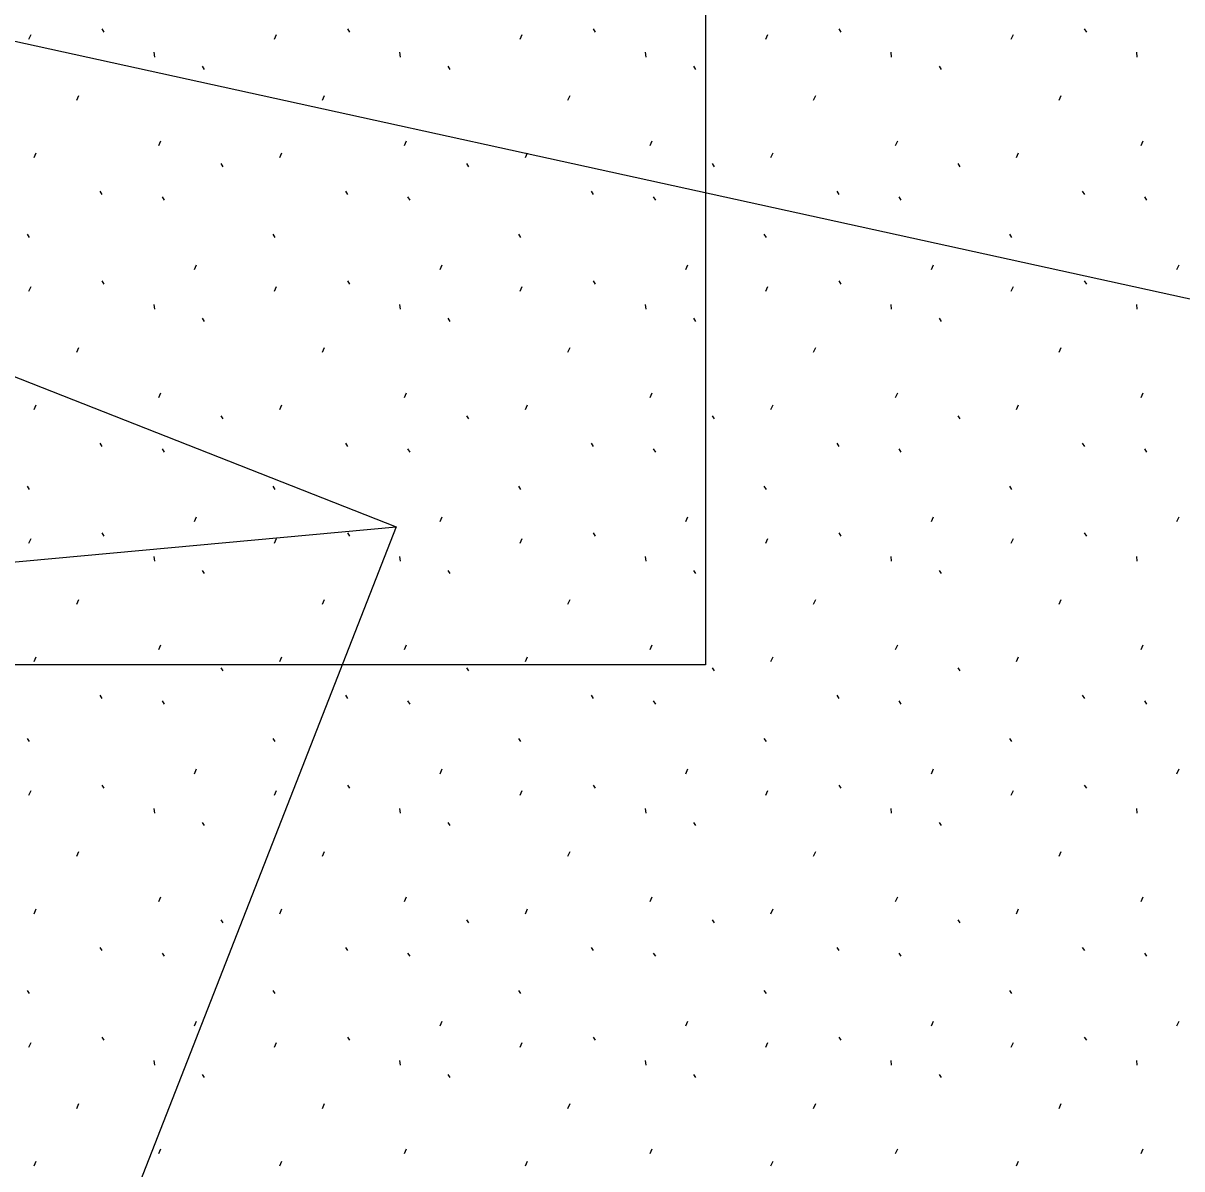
# Model space of a CAD drawing. Extents: x 419101 to 420177, y 4451541 to 4452254.
# Drawn here: x 420089.61 to 420097.43, y 4452011.03 to 4452018.77 of the extents above; entities that cross this region are included whole.
import ezdxf

# ---------------------------------------------------------------- set-up
doc = ezdxf.new("R2010")
doc.units = 0
for name, color, linetype in [('2_KADASTRO', 7, 'Continuous'), ('3_HALİHAZIR', 7, 'Continuous'), ('Level 1', 7, 'Continuous'), ('Level 61', 7, 'Continuous')]:
    doc.layers.add(name, color=color, linetype=linetype)

msp = doc.modelspace()

# ---------------------------------------------------------------- linework, layer by layer
at = {"layer": '2_KADASTRO'}
msp.add_lwpolyline([(420044.139, 4452028.602), (420046.42, 4452042.62), (420067.824, 4452037.969), (420095.36, 4452031.511), (420094.193, 4452026.24), (420109.972, 4452021.564), (420107.982, 4452014.605)], close=True, dxfattribs=at)
at = {"layer": '3_HALİHAZIR'}
msp.add_line((420067.3846, 4452013.0899), (420092.1272, 4452015.3666), dxfattribs=at)
msp.add_lwpolyline([(420067.3846, 4452013.0899), (420071.3375, 4452023.5505), (420092.1272, 4452015.3666), (420088.1652, 4452005.2457)], close=True, dxfattribs=at)
at = {"layer": 'Level 1'}
msp.add_lwpolyline([(420078.982, 4452029.221), (420094.216, 4452029.221), (420094.216, 4452014.436), (420078.982, 4452014.436)], close=True, dxfattribs=at)
at = {"layer": 'Level 61'}
for p, q in [((420089.6471, 4452018.6607), (420089.6615, 4452018.6927)), ((420090.1401, 4452018.7297), (420090.1543, 4452018.7083)), ((420091.3057, 4452018.6607), (420091.3201, 4452018.6927)), ((420091.7987, 4452018.7297), (420091.8129, 4452018.7083)), ((420092.9643, 4452018.6607), (420092.9787, 4452018.6927)), ((420093.4573, 4452018.7297), (420093.4715, 4452018.7083)), ((420094.6229, 4452018.6607), (420094.6373, 4452018.6927)), ((420095.1159, 4452018.7297), (420095.1301, 4452018.7083)), ((420096.2815, 4452018.6607), (420096.2959, 4452018.6927)), ((420096.7745, 4452018.7297), (420096.7887, 4452018.7083)), ((420090.4917, 4452018.5715), (420090.4953, 4452018.5395)), ((420092.1503, 4452018.5715), (420092.1539, 4452018.5395)), ((420093.8089, 4452018.5715), (420093.8125, 4452018.5395)), ((420095.4675, 4452018.5715), (420095.4711, 4452018.5395)), ((420097.1261, 4452018.5715), (420097.1297, 4452018.5395)), ((420090.8177, 4452018.4775), (420090.8317, 4452018.4561)), ((420092.4763, 4452018.4775), (420092.4903, 4452018.4561)), ((420094.1349, 4452018.4775), (420094.1489, 4452018.4561)), ((420095.7935, 4452018.4775), (420095.8075, 4452018.4561)), ((420089.9703, 4452018.2487), (420089.9847, 4452018.2807)), ((420091.6289, 4452018.2487), (420091.6433, 4452018.2807)), ((420093.2875, 4452018.2487), (420093.3019, 4452018.2807)), ((420094.9461, 4452018.2487), (420094.9605, 4452018.2807)), ((420096.6047, 4452018.2487), (420096.6191, 4452018.2807)), ((420090.5247, 4452017.9427), (420090.5387, 4452017.9747)), ((420092.1833, 4452017.9427), (420092.1973, 4452017.9747)), ((420093.8419, 4452017.9427), (420093.8559, 4452017.9747)), ((420095.5005, 4452017.9427), (420095.5145, 4452017.9747)), ((420097.1591, 4452017.9427), (420097.1731, 4452017.9747)), ((420089.6827, 4452017.8611), (420089.6969, 4452017.8931)), ((420091.3413, 4452017.8611), (420091.3555, 4452017.8931)), ((420092.9999, 4452017.8611), (420093.0141, 4452017.8931)), ((420094.6585, 4452017.8611), (420094.6727, 4452017.8931)), ((420096.3171, 4452017.8611), (420096.3313, 4452017.8931)), ((420090.9437, 4452017.8195), (420090.9579, 4452017.7983)), ((420092.6023, 4452017.8195), (420092.6165, 4452017.7983)), ((420094.2609, 4452017.8195), (420094.2751, 4452017.7983)), ((420095.9195, 4452017.8195), (420095.9337, 4452017.7983)), ((420090.1267, 4452017.6337), (420090.1409, 4452017.6123)), ((420090.5465, 4452017.5953), (420090.5607, 4452017.5739)), ((420091.7853, 4452017.6337), (420091.7995, 4452017.6123)), ((420092.2051, 4452017.5953), (420092.2193, 4452017.5739)), ((420093.4439, 4452017.6337), (420093.4581, 4452017.6123)), ((420093.8637, 4452017.5953), (420093.8779, 4452017.5739)), ((420095.1025, 4452017.6337), (420095.1167, 4452017.6123)), ((420095.5223, 4452017.5953), (420095.5365, 4452017.5739)), ((420096.7611, 4452017.6337), (420096.7753, 4452017.6123)), ((420097.1809, 4452017.5953), (420097.1951, 4452017.5739)), ((420089.6355, 4452017.3431), (420089.6497, 4452017.3217)), ((420091.2941, 4452017.3431), (420091.3083, 4452017.3217)), ((420092.9527, 4452017.3431), (420092.9669, 4452017.3217)), ((420094.6113, 4452017.3431), (420094.6255, 4452017.3217)), ((420096.2699, 4452017.3431), (420096.2841, 4452017.3217)), ((420090.7659, 4452017.1045), (420090.7801, 4452017.1363)), ((420092.4245, 4452017.1045), (420092.4387, 4452017.1363)), ((420094.0831, 4452017.1045), (420094.0973, 4452017.1363)), ((420095.7417, 4452017.1045), (420095.7559, 4452017.1363)), ((420097.4003, 4452017.1045), (420097.4145, 4452017.1363)), ((420090.1401, 4452017.0277), (420090.1543, 4452017.0063)), ((420091.7987, 4452017.0277), (420091.8129, 4452017.0063)), ((420093.4573, 4452017.0277), (420093.4715, 4452017.0063)), ((420095.1159, 4452017.0277), (420095.1301, 4452017.0063)), ((420096.7745, 4452017.0277), (420096.7887, 4452017.0063)), ((420089.6471, 4452016.9587), (420089.6615, 4452016.9907)), ((420091.3057, 4452016.9587), (420091.3201, 4452016.9907)), ((420092.9643, 4452016.9587), (420092.9787, 4452016.9907)), ((420094.6229, 4452016.9587), (420094.6373, 4452016.9907)), ((420096.2815, 4452016.9587), (420096.2959, 4452016.9907)), ((420090.4917, 4452016.8695), (420090.4953, 4452016.8375)), ((420092.1503, 4452016.8695), (420092.1539, 4452016.8375)), ((420093.8089, 4452016.8695), (420093.8125, 4452016.8375)), ((420095.4675, 4452016.8695), (420095.4711, 4452016.8375)), ((420097.1261, 4452016.8695), (420097.1297, 4452016.8375)), ((420090.8177, 4452016.7755), (420090.8317, 4452016.7541)), ((420092.4763, 4452016.7755), (420092.4903, 4452016.7541)), ((420094.1349, 4452016.7755), (420094.1489, 4452016.7541)), ((420095.7935, 4452016.7755), (420095.8075, 4452016.7541)), ((420089.9703, 4452016.5467), (420089.9847, 4452016.5787)), ((420091.6289, 4452016.5467), (420091.6433, 4452016.5787)), ((420093.2875, 4452016.5467), (420093.3019, 4452016.5787)), ((420094.9461, 4452016.5467), (420094.9605, 4452016.5787)), ((420096.6047, 4452016.5467), (420096.6191, 4452016.5787)), ((420090.5247, 4452016.2407), (420090.5387, 4452016.2727)), ((420092.1833, 4452016.2407), (420092.1973, 4452016.2727)), ((420093.8419, 4452016.2407), (420093.8559, 4452016.2727)), ((420095.5005, 4452016.2407), (420095.5145, 4452016.2727)), ((420097.1591, 4452016.2407), (420097.1731, 4452016.2727)), ((420089.6827, 4452016.1591), (420089.6969, 4452016.1911)), ((420091.3413, 4452016.1591), (420091.3555, 4452016.1911)), ((420092.9999, 4452016.1591), (420093.0141, 4452016.1911)), ((420094.6585, 4452016.1591), (420094.6727, 4452016.1911)), ((420096.3171, 4452016.1591), (420096.3313, 4452016.1911)), ((420090.9437, 4452016.1175), (420090.9579, 4452016.0963)), ((420092.6023, 4452016.1175), (420092.6165, 4452016.0963)), ((420094.2609, 4452016.1175), (420094.2751, 4452016.0963)), ((420095.9195, 4452016.1175), (420095.9337, 4452016.0963)), ((420090.1267, 4452015.9317), (420090.1409, 4452015.9103)), ((420091.7853, 4452015.9317), (420091.7995, 4452015.9103)), ((420093.4439, 4452015.9317), (420093.4581, 4452015.9103)), ((420095.1025, 4452015.9317), (420095.1167, 4452015.9103)), ((420096.7611, 4452015.9317), (420096.7753, 4452015.9103)), ((420090.5465, 4452015.8933), (420090.5607, 4452015.8719)), ((420092.2051, 4452015.8933), (420092.2193, 4452015.8719)), ((420093.8637, 4452015.8933), (420093.8779, 4452015.8719)), ((420095.5223, 4452015.8933), (420095.5365, 4452015.8719)), ((420097.1809, 4452015.8933), (420097.1951, 4452015.8719)), ((420089.6355, 4452015.6411), (420089.6497, 4452015.6197)), ((420091.2941, 4452015.6411), (420091.3083, 4452015.6197)), ((420092.9527, 4452015.6411), (420092.9669, 4452015.6197)), ((420094.6113, 4452015.6411), (420094.6255, 4452015.6197)), ((420096.2699, 4452015.6411), (420096.2841, 4452015.6197)), ((420090.7659, 4452015.4025), (420090.7801, 4452015.4343)), ((420092.4245, 4452015.4025), (420092.4387, 4452015.4343)), ((420094.0831, 4452015.4025), (420094.0973, 4452015.4343)), ((420095.7417, 4452015.4025), (420095.7559, 4452015.4343)), ((420097.4003, 4452015.4025), (420097.4145, 4452015.4343)), ((420090.1401, 4452015.3257), (420090.1543, 4452015.3043)), ((420091.7987, 4452015.3257), (420091.8129, 4452015.3043)), ((420093.4573, 4452015.3257), (420093.4715, 4452015.3043)), ((420095.1159, 4452015.3257), (420095.1301, 4452015.3043)), ((420096.7745, 4452015.3257), (420096.7887, 4452015.3043)), ((420089.6471, 4452015.2567), (420089.6615, 4452015.2887)), ((420091.3057, 4452015.2567), (420091.3201, 4452015.2887)), ((420092.9643, 4452015.2567), (420092.9787, 4452015.2887)), ((420094.6229, 4452015.2567), (420094.6373, 4452015.2887)), ((420096.2815, 4452015.2567), (420096.2959, 4452015.2887)), ((420090.4917, 4452015.1675), (420090.4953, 4452015.1355)), ((420092.1503, 4452015.1675), (420092.1539, 4452015.1355)), ((420093.8089, 4452015.1675), (420093.8125, 4452015.1355)), ((420095.4675, 4452015.1675), (420095.4711, 4452015.1355)), ((420097.1261, 4452015.1675), (420097.1297, 4452015.1355)), ((420090.8177, 4452015.0735), (420090.8317, 4452015.0521)), ((420092.4763, 4452015.0735), (420092.4903, 4452015.0521)), ((420094.1349, 4452015.0735), (420094.1489, 4452015.0521)), ((420095.7935, 4452015.0735), (420095.8075, 4452015.0521)), ((420089.9703, 4452014.8447), (420089.9847, 4452014.8767)), ((420091.6289, 4452014.8447), (420091.6433, 4452014.8767)), ((420093.2875, 4452014.8447), (420093.3019, 4452014.8767)), ((420094.9461, 4452014.8447), (420094.9605, 4452014.8767)), ((420096.6047, 4452014.8447), (420096.6191, 4452014.8767)), ((420090.5247, 4452014.5387), (420090.5387, 4452014.5707)), ((420092.1833, 4452014.5387), (420092.1973, 4452014.5707)), ((420093.8419, 4452014.5387), (420093.8559, 4452014.5707)), ((420095.5005, 4452014.5387), (420095.5145, 4452014.5707)), ((420097.1591, 4452014.5387), (420097.1731, 4452014.5707)), ((420089.6827, 4452014.4571), (420089.6969, 4452014.4891)), ((420091.3413, 4452014.4571), (420091.3555, 4452014.4891)), ((420092.9999, 4452014.4571), (420093.0141, 4452014.4891)), ((420094.6585, 4452014.4571), (420094.6727, 4452014.4891)), ((420096.3171, 4452014.4571), (420096.3313, 4452014.4891)), ((420090.9437, 4452014.4155), (420090.9579, 4452014.3943)), ((420092.6023, 4452014.4155), (420092.6165, 4452014.3943)), ((420094.2609, 4452014.4155), (420094.2751, 4452014.3943)), ((420095.9195, 4452014.4155), (420095.9337, 4452014.3943)), ((420090.1267, 4452014.2297), (420090.1409, 4452014.2083)), ((420091.7853, 4452014.2297), (420091.7995, 4452014.2083)), ((420093.4439, 4452014.2297), (420093.4581, 4452014.2083)), ((420095.1025, 4452014.2297), (420095.1167, 4452014.2083)), ((420096.7611, 4452014.2297), (420096.7753, 4452014.2083)), ((420090.5465, 4452014.1913), (420090.5607, 4452014.1699)), ((420092.2051, 4452014.1913), (420092.2193, 4452014.1699)), ((420093.8637, 4452014.1913), (420093.8779, 4452014.1699)), ((420095.5223, 4452014.1913), (420095.5365, 4452014.1699)), ((420097.1809, 4452014.1913), (420097.1951, 4452014.1699)), ((420089.6355, 4452013.9391), (420089.6497, 4452013.9177)), ((420091.2941, 4452013.9391), (420091.3083, 4452013.9177)), ((420092.9527, 4452013.9391), (420092.9669, 4452013.9177)), ((420094.6113, 4452013.9391), (420094.6255, 4452013.9177)), ((420096.2699, 4452013.9391), (420096.2841, 4452013.9177)), ((420090.7659, 4452013.7005), (420090.7801, 4452013.7323)), ((420092.4245, 4452013.7005), (420092.4387, 4452013.7323)), ((420094.0831, 4452013.7005), (420094.0973, 4452013.7323)), ((420095.7417, 4452013.7005), (420095.7559, 4452013.7323)), ((420097.4003, 4452013.7005), (420097.4145, 4452013.7323)), ((420089.6471, 4452013.5547), (420089.6615, 4452013.5867)), ((420090.1401, 4452013.6237), (420090.1543, 4452013.6023)), ((420091.3057, 4452013.5547), (420091.3201, 4452013.5867)), ((420091.7987, 4452013.6237), (420091.8129, 4452013.6023)), ((420092.9643, 4452013.5547), (420092.9787, 4452013.5867)), ((420093.4573, 4452013.6237), (420093.4715, 4452013.6023)), ((420094.6229, 4452013.5547), (420094.6373, 4452013.5867)), ((420095.1159, 4452013.6237), (420095.1301, 4452013.6023)), ((420096.2815, 4452013.5547), (420096.2959, 4452013.5867)), ((420096.7745, 4452013.6237), (420096.7887, 4452013.6023)), ((420090.4917, 4452013.4655), (420090.4953, 4452013.4335)), ((420092.1503, 4452013.4655), (420092.1539, 4452013.4335)), ((420093.8089, 4452013.4655), (420093.8125, 4452013.4335)), ((420095.4675, 4452013.4655), (420095.4711, 4452013.4335)), ((420097.1261, 4452013.4655), (420097.1297, 4452013.4335)), ((420090.8177, 4452013.3715), (420090.8317, 4452013.3501)), ((420092.4763, 4452013.3715), (420092.4903, 4452013.3501)), ((420094.1349, 4452013.3715), (420094.1489, 4452013.3501)), ((420095.7935, 4452013.3715), (420095.8075, 4452013.3501)), ((420089.9703, 4452013.1427), (420089.9847, 4452013.1747)), ((420091.6289, 4452013.1427), (420091.6433, 4452013.1747)), ((420093.2875, 4452013.1427), (420093.3019, 4452013.1747)), ((420094.9461, 4452013.1427), (420094.9605, 4452013.1747)), ((420096.6047, 4452013.1427), (420096.6191, 4452013.1747)), ((420090.5247, 4452012.8367), (420090.5387, 4452012.8687)), ((420092.1833, 4452012.8367), (420092.1973, 4452012.8687)), ((420093.8419, 4452012.8367), (420093.8559, 4452012.8687)), ((420095.5005, 4452012.8367), (420095.5145, 4452012.8687)), ((420097.1591, 4452012.8367), (420097.1731, 4452012.8687)), ((420089.6827, 4452012.7551), (420089.6969, 4452012.7871)), ((420091.3413, 4452012.7551), (420091.3555, 4452012.7871)), ((420092.9999, 4452012.7551), (420093.0141, 4452012.7871)), ((420094.6585, 4452012.7551), (420094.6727, 4452012.7871)), ((420096.3171, 4452012.7551), (420096.3313, 4452012.7871)), ((420090.9437, 4452012.7135), (420090.9579, 4452012.6923)), ((420092.6023, 4452012.7135), (420092.6165, 4452012.6923)), ((420094.2609, 4452012.7135), (420094.2751, 4452012.6923)), ((420095.9195, 4452012.7135), (420095.9337, 4452012.6923)), ((420090.1267, 4452012.5277), (420090.1409, 4452012.5063)), ((420090.5465, 4452012.4893), (420090.5607, 4452012.4679)), ((420091.7853, 4452012.5277), (420091.7995, 4452012.5063)), ((420092.2051, 4452012.4893), (420092.2193, 4452012.4679)), ((420093.4439, 4452012.5277), (420093.4581, 4452012.5063)), ((420093.8637, 4452012.4893), (420093.8779, 4452012.4679)), ((420095.1025, 4452012.5277), (420095.1167, 4452012.5063)), ((420095.5223, 4452012.4893), (420095.5365, 4452012.4679)), ((420096.7611, 4452012.5277), (420096.7753, 4452012.5063)), ((420097.1809, 4452012.4893), (420097.1951, 4452012.4679)), ((420089.6355, 4452012.2371), (420089.6497, 4452012.2157)), ((420091.2941, 4452012.2371), (420091.3083, 4452012.2157)), ((420092.9527, 4452012.2371), (420092.9669, 4452012.2157)), ((420094.6113, 4452012.2371), (420094.6255, 4452012.2157)), ((420096.2699, 4452012.2371), (420096.2841, 4452012.2157)), ((420090.7659, 4452011.9985), (420090.7801, 4452012.0303)), ((420092.4245, 4452011.9985), (420092.4387, 4452012.0303)), ((420094.0831, 4452011.9985), (420094.0973, 4452012.0303)), ((420095.7417, 4452011.9985), (420095.7559, 4452012.0303)), ((420097.4003, 4452011.9985), (420097.4145, 4452012.0303)), ((420089.6471, 4452011.8527), (420089.6615, 4452011.8847)), ((420090.1401, 4452011.9217), (420090.1543, 4452011.9003)), ((420091.3057, 4452011.8527), (420091.3201, 4452011.8847)), ((420091.7987, 4452011.9217), (420091.8129, 4452011.9003)), ((420092.9643, 4452011.8527), (420092.9787, 4452011.8847)), ((420093.4573, 4452011.9217), (420093.4715, 4452011.9003)), ((420094.6229, 4452011.8527), (420094.6373, 4452011.8847)), ((420095.1159, 4452011.9217), (420095.1301, 4452011.9003)), ((420096.2815, 4452011.8527), (420096.2959, 4452011.8847)), ((420096.7745, 4452011.9217), (420096.7887, 4452011.9003)), ((420090.4917, 4452011.7635), (420090.4953, 4452011.7315)), ((420092.1503, 4452011.7635), (420092.1539, 4452011.7315)), ((420093.8089, 4452011.7635), (420093.8125, 4452011.7315)), ((420095.4675, 4452011.7635), (420095.4711, 4452011.7315)), ((420097.1261, 4452011.7635), (420097.1297, 4452011.7315)), ((420090.8177, 4452011.6695), (420090.8317, 4452011.6481)), ((420092.4763, 4452011.6695), (420092.4903, 4452011.6481)), ((420094.1349, 4452011.6695), (420094.1489, 4452011.6481)), ((420095.7935, 4452011.6695), (420095.8075, 4452011.6481)), ((420089.9703, 4452011.4407), (420089.9847, 4452011.4727)), ((420091.6289, 4452011.4407), (420091.6433, 4452011.4727)), ((420093.2875, 4452011.4407), (420093.3019, 4452011.4727)), ((420094.9461, 4452011.4407), (420094.9605, 4452011.4727)), ((420096.6047, 4452011.4407), (420096.6191, 4452011.4727)), ((420090.5247, 4452011.1347), (420090.5387, 4452011.1667)), ((420092.1833, 4452011.1347), (420092.1973, 4452011.1667)), ((420093.8419, 4452011.1347), (420093.8559, 4452011.1667)), ((420095.5005, 4452011.1347), (420095.5145, 4452011.1667)), ((420097.1591, 4452011.1347), (420097.1731, 4452011.1667)), ((420089.6827, 4452011.0531), (420089.6969, 4452011.0851)), ((420091.3413, 4452011.0531), (420091.3555, 4452011.0851)), ((420092.9999, 4452011.0531), (420093.0141, 4452011.0851)), ((420094.6585, 4452011.0531), (420094.6727, 4452011.0851)), ((420096.3171, 4452011.0531), (420096.3313, 4452011.0851))]:
    msp.add_line(p, q, dxfattribs=at)

doc.saveas('drawing.dxf')
